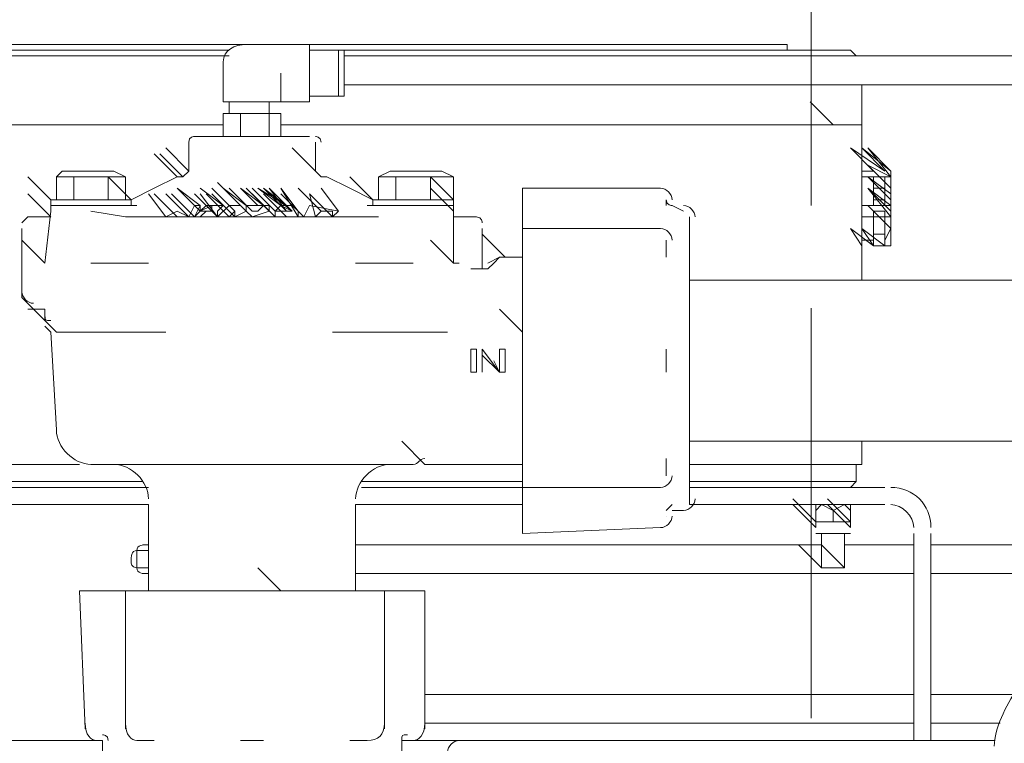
# Model space of a CAD drawing. Header units: millimetres. Extents: x -300186 to 535068, y -28581 to 763298.
# Tile 270 of 405: x 12810 to 13012, y 191856 to 192004. Entities that reach past the tile are written whole.
import ezdxf

# ---------------------------------------------------------------- set-up
doc = ezdxf.new("R2010")
doc.units = ezdxf.units.MM
doc.header["$LTSCALE"] = 10
doc.linetypes.add('ACAD_ISO02W100', pattern=[15, 12, -3])
doc.layers.add('koty', color=6, linetype='Continuous', lineweight=9)
doc.layers.add('NS_tenka', color=252, linetype='Continuous', lineweight=18)
doc.layers.add('popisky', color=6, linetype='Continuous')

# ---------------------------------------------------------------- blocks, each defined once
blk = doc.blocks.new('A$C12ac11e3')
at = {"layer": 'NS_tenka', "linetype": 'ACAD_ISO02W100', "ltscale": 0.7}
blk.add_line((-583.23, 5144.69), (-583.23, 8791.68), dxfattribs=at)
at = {"layer": 'NS_tenka'}
for p, q in [((-816.8, 5596.53), (-702.49, 5596.53)), ((-700.13, 5597.71), (-807.37, 5597.71)), ((-702.49, 5596.53), (-702.49, 5596.53)), ((-685.99, 5597.71), (-700.13, 5597.71)), ((-700.13, 5597.71), (-700.13, 5597.71)), ((-685.99, 5597.71), (-685.99, 5585.92)), ((-685.99, 5597.71), (-588.18, 5597.71)), ((-680.1, 5596.53), (-685.99, 5596.53)), ((-685.99, 5596.53), (-685.99, 5596.53)), ((-678.92, 5596.53), (-680.1, 5596.53)), ((-680.1, 5596.53), (-680.1, 5596.53)), ((-680.1, 5596.53), (-680.1, 5596.53)), ((-680.1, 5596.53), (-680.1, 5596.53)), ((-680.1, 5596.53), (-680.1, 5587.1)), ((-680.1, 5596.53), (-680.1, 5587.1)), ((-680.1, 5596.53), (-680.1, 5596.53)), ((-680.1, 5596.53), (-680.1, 5596.53)), ((-678.92, 5596.53), (-678.92, 5587.1)), ((-678.92, 5596.53), (-578.75, 5596.53)), ((-588.18, 5597.71), (-588.18, 5596.53)), ((-578.75, 5596.53), (-576.4, 5596.53)), ((-578.75, 5596.53), (-578.75, 5596.53)), ((-576.4, 5596.53), (-575.22, 5596.53)), ((-575.22, 5596.53), (-574.04, 5595.35)), ((-702.49, 5595.35), (-816.8, 5595.35)), ((-703.67, 5591.82), (-703.67, 5594.17)), ((-703.67, 5594.17), (-703.67, 5594.17)), ((-538.69, 5595.35), (-678.92, 5595.35)), ((-578.75, 5595.35), (-678.92, 5595.35)), ((-678.92, 5595.35), (-678.92, 5595.35)), ((-575.22, 5595.35), (-578.75, 5595.35)), ((-574.04, 5595.35), (-575.22, 5595.35)), ((-574.04, 5595.35), (-574.04, 5595.35)), ((-574.04, 5595.35), (-574.04, 5595.35)), ((-703.67, 5585.92), (-703.67, 5591.82)), ((-691.88, 5591.82), (-691.88, 5585.92)), ((-678.92, 5589.46), (-538.69, 5589.46)), ((-572.86, 5581.21), (-572.86, 5589.46)), ((-572.86, 5589.46), (-572.86, 5589.46)), ((-685.99, 5587.1), (-680.1, 5587.1)), ((-680.1, 5587.1), (-680.1, 5587.1)), ((-680.1, 5587.1), (-678.92, 5587.1)), ((-680.1, 5587.1), (-680.1, 5587.1)), ((-680.1, 5587.1), (-680.1, 5587.1)), ((-680.1, 5587.1), (-680.1, 5587.1)), ((-680.1, 5587.1), (-680.1, 5587.1)), ((-678.92, 5587.1), (-678.92, 5587.1)), ((-678.92, 5587.1), (-678.92, 5587.1)), ((-700.13, 5585.92), (-703.67, 5585.92)), ((-702.49, 5585.92), (-702.49, 5583.57)), ((-691.88, 5585.92), (-700.13, 5585.92)), ((-694.24, 5583.57), (-694.24, 5585.92)), ((-694.24, 5585.92), (-694.24, 5585.92)), ((-691.88, 5585.92), (-685.99, 5585.92)), ((-685.99, 5585.92), (-685.99, 5585.92)), ((-685.99, 5585.92), (-685.99, 5585.92)), ((-578.75, 5581.21), (-583.47, 5585.92)), ((-583.47, 5585.92), (-583.47, 5585.92)), ((-700.13, 5583.57), (-703.67, 5583.57)), ((-703.67, 5583.57), (-703.67, 5578.85)), ((-702.49, 5583.57), (-702.49, 5583.57)), ((-694.24, 5583.57), (-700.13, 5583.57)), ((-700.13, 5583.57), (-700.13, 5578.85)), ((-694.24, 5578.85), (-694.24, 5583.57)), ((-691.88, 5583.57), (-694.24, 5583.57)), ((-691.88, 5578.85), (-691.88, 5583.57)), ((-703.67, 5581.21), (-817.97, 5581.21)), ((-578.75, 5581.21), (-691.88, 5581.21)), ((-691.88, 5581.21), (-691.88, 5581.21)), ((-575.22, 5581.21), (-578.75, 5581.21)), ((-578.75, 5581.21), (-572.86, 5581.21)), ((-572.86, 5581.21), (-575.22, 5581.21)), ((-572.86, 5581.21), (-572.86, 5549.39)), ((-702.49, 5578.85), (-709.56, 5578.85)), ((-693.06, 5578.85), (-702.49, 5578.85)), ((-685.99, 5578.85), (-693.06, 5578.85)), ((-710.74, 5571.78), (-715.45, 5576.5)), ((-715.45, 5576.5), (-715.45, 5576.5)), ((-710.74, 5577.68), (-710.74, 5571.78)), ((-684.81, 5571.78), (-689.53, 5576.5)), ((-689.53, 5576.5), (-689.53, 5576.5)), ((-684.81, 5571.78), (-684.81, 5577.68)), ((-684.81, 5577.68), (-684.81, 5577.68)), ((-570.5, 5571.78), (-575.22, 5576.5)), ((-575.22, 5576.5), (-568.15, 5571.78)), ((-568.15, 5571.78), (-572.86, 5576.5)), ((-572.86, 5576.5), (-566.97, 5571.78)), ((-566.97, 5571.78), (-571.68, 5576.5)), ((-571.68, 5576.5), (-566.97, 5570.61)), ((-713.09, 5570.61), (-717.81, 5575.32)), ((-717.81, 5575.32), (-717.81, 5575.32)), ((-711.92, 5570.61), (-716.63, 5575.32)), ((-716.63, 5575.32), (-716.63, 5575.32)), ((-683.63, 5570.61), (-688.35, 5575.32)), ((-688.35, 5575.32), (-688.35, 5575.32)), ((-566.97, 5568.25), (-571.68, 5572.96)), ((-571.68, 5572.96), (-566.97, 5570.61)), ((-739.02, 5565.89), (-743.73, 5570.61)), ((-743.73, 5570.61), (-743.73, 5570.61)), ((-736.66, 5571.78), (-737.84, 5570.61)), ((-737.84, 5570.61), (-737.84, 5570.61)), ((-734.31, 5570.61), (-737.84, 5570.61)), ((-737.84, 5565.89), (-737.84, 5570.61)), ((-737.84, 5570.61), (-737.84, 5570.61)), ((-736.66, 5571.78), (-726.06, 5571.78)), ((-727.23, 5570.61), (-734.31, 5570.61)), ((-734.31, 5565.89), (-734.31, 5570.61)), ((-734.31, 5570.61), (-734.31, 5570.61)), ((-722.52, 5565.89), (-727.23, 5570.61)), ((-727.23, 5565.89), (-727.23, 5570.61)), ((-727.23, 5570.61), (-723.7, 5570.61)), ((-723.7, 5570.61), (-726.06, 5571.78)), ((-726.06, 5571.78), (-726.06, 5571.78)), ((-726.06, 5571.78), (-726.06, 5571.78)), ((-723.7, 5565.89), (-723.7, 5570.61)), ((-723.7, 5570.61), (-723.7, 5570.61)), ((-713.09, 5570.61), (-717.81, 5568.25)), ((-713.09, 5570.61), (-711.92, 5570.61)), ((-711.92, 5570.61), (-713.09, 5570.61)), ((-710.74, 5571.78), (-711.92, 5570.61)), ((-711.92, 5570.61), (-711.92, 5570.61)), ((-710.74, 5571.78), (-710.74, 5571.78)), ((-683.63, 5570.61), (-684.81, 5571.78)), ((-684.81, 5571.78), (-684.81, 5571.78)), ((-683.63, 5570.61), (-683.63, 5570.61)), ((-683.63, 5570.61), (-683.63, 5570.61)), ((-683.63, 5570.61), (-682.45, 5570.61)), ((-677.74, 5568.25), (-682.45, 5570.61)), ((-682.45, 5570.61), (-682.45, 5570.61)), ((-673.03, 5565.89), (-677.74, 5570.61)), ((-677.74, 5570.61), (-677.74, 5570.61)), ((-669.49, 5571.78), (-671.85, 5570.61)), ((-671.85, 5570.61), (-671.85, 5570.61)), ((-668.31, 5570.61), (-671.85, 5570.61)), ((-671.85, 5570.61), (-671.85, 5570.61)), ((-671.85, 5565.89), (-671.85, 5570.61)), ((-671.85, 5570.61), (-671.85, 5570.61)), ((-669.49, 5571.78), (-658.89, 5571.78)), ((-668.31, 5565.89), (-668.31, 5570.61)), ((-668.31, 5570.61), (-661.24, 5570.61)), ((-656.53, 5565.89), (-661.24, 5570.61)), ((-661.24, 5565.89), (-661.24, 5570.61)), ((-661.24, 5570.61), (-661.24, 5570.61)), ((-656.53, 5570.61), (-661.24, 5570.61)), ((-661.24, 5570.61), (-661.24, 5570.61)), ((-656.53, 5570.61), (-658.89, 5571.78)), ((-658.89, 5571.78), (-658.89, 5571.78)), ((-658.89, 5571.78), (-658.89, 5571.78)), ((-656.53, 5565.89), (-656.53, 5570.61)), ((-656.53, 5570.61), (-656.53, 5570.61)), ((-572.86, 5571.78), (-570.5, 5571.78)), ((-570.5, 5570.61), (-572.86, 5570.61)), ((-566.97, 5565.89), (-571.68, 5570.61)), ((-571.68, 5570.61), (-571.68, 5570.61)), ((-566.97, 5567.07), (-571.68, 5570.61)), ((-571.68, 5570.61), (-571.68, 5570.61)), ((-566.97, 5567.07), (-571.68, 5570.61)), ((-571.68, 5570.61), (-571.68, 5570.61)), ((-571.68, 5570.61), (-566.97, 5565.89)), ((-570.5, 5564.71), (-570.5, 5570.61)), ((-568.15, 5570.61), (-570.5, 5570.61)), ((-570.5, 5570.61), (-570.5, 5570.61)), ((-570.5, 5570.61), (-570.5, 5570.61)), ((-570.5, 5570.61), (-570.5, 5570.61)), ((-566.97, 5570.61), (-568.15, 5570.61)), ((-568.15, 5570.61), (-568.15, 5564.71)), ((-568.15, 5570.61), (-568.15, 5570.61)), ((-568.15, 5570.61), (-568.15, 5570.61)), ((-566.97, 5570.61), (-566.97, 5571.78)), ((-566.97, 5570.61), (-566.97, 5570.61)), ((-566.97, 5570.61), (-566.97, 5570.61)), ((-566.97, 5570.61), (-566.97, 5569.43)), ((-717.81, 5568.25), (-722.52, 5565.89)), ((-708.38, 5564.71), (-713.09, 5568.25)), ((-713.09, 5568.25), (-713.09, 5568.25)), ((-708.38, 5563.53), (-713.09, 5568.25)), ((-713.09, 5568.25), (-713.09, 5568.25)), ((-708.38, 5563.53), (-713.09, 5568.25)), ((-713.09, 5568.25), (-713.09, 5568.25)), ((-703.67, 5564.71), (-708.38, 5568.25)), ((-708.38, 5568.25), (-708.38, 5568.25)), ((-701.31, 5563.53), (-706.02, 5568.25)), ((-700.13, 5564.71), (-704.84, 5569.43)), ((-704.84, 5569.43), (-704.84, 5569.43)), ((-698.95, 5564.71), (-703.67, 5568.25)), ((-703.67, 5568.25), (-703.67, 5568.25)), ((-698.95, 5563.53), (-703.67, 5568.25)), ((-703.67, 5568.25), (-703.67, 5568.25)), ((-697.77, 5563.53), (-702.49, 5568.25)), ((-695.42, 5564.71), (-700.13, 5568.25)), ((-700.13, 5568.25), (-696.6, 5564.71)), ((-695.42, 5564.71), (-700.13, 5568.25)), ((-700.13, 5568.25), (-696.6, 5564.71)), ((-694.24, 5563.53), (-698.95, 5568.25)), ((-698.95, 5568.25), (-698.95, 5568.25)), ((-693.06, 5563.53), (-697.77, 5568.25)), ((-691.88, 5564.71), (-696.6, 5568.25)), ((-696.6, 5568.25), (-690.7, 5564.71)), ((-691.88, 5564.71), (-696.6, 5568.25)), ((-696.6, 5568.25), (-696.6, 5568.25)), ((-690.7, 5564.71), (-695.42, 5568.25)), ((-695.42, 5568.25), (-691.88, 5564.71)), ((-690.7, 5564.71), (-695.42, 5568.25)), ((-695.42, 5568.25), (-689.53, 5563.53)), ((-690.7, 5563.53), (-695.42, 5568.25)), ((-695.42, 5568.25), (-695.42, 5568.25)), ((-690.7, 5564.71), (-695.42, 5568.25)), ((-695.42, 5568.25), (-695.42, 5568.25)), ((-690.7, 5564.71), (-695.42, 5568.25)), ((-695.42, 5568.25), (-695.42, 5568.25)), ((-690.7, 5564.71), (-695.42, 5568.25)), ((-695.42, 5568.25), (-695.42, 5568.25)), ((-689.53, 5563.53), (-694.24, 5568.25)), ((-694.24, 5568.25), (-690.7, 5564.71)), ((-689.53, 5563.53), (-694.24, 5568.25)), ((-694.24, 5568.25), (-690.7, 5563.53)), ((-689.53, 5563.53), (-694.24, 5568.25)), ((-694.24, 5568.25), (-694.24, 5568.25)), ((-689.53, 5563.53), (-694.24, 5568.25)), ((-694.24, 5568.25), (-690.7, 5563.53)), ((-688.35, 5563.53), (-691.88, 5568.25)), ((-691.88, 5568.25), (-691.88, 5568.25)), ((-688.35, 5563.53), (-691.88, 5568.25)), ((-691.88, 5568.25), (-688.35, 5562.36)), ((-688.35, 5563.53), (-691.88, 5568.25)), ((-691.88, 5568.25), (-691.88, 5568.25)), ((-688.35, 5563.53), (-691.88, 5568.25)), ((-683.63, 5563.53), (-688.35, 5568.25)), ((-688.35, 5568.25), (-688.35, 5568.25)), ((-680.1, 5563.53), (-683.63, 5568.25)), ((-683.63, 5568.25), (-683.63, 5568.25)), ((-673.03, 5565.89), (-677.74, 5568.25)), ((-656.53, 5563.53), (-661.24, 5568.25)), ((-661.24, 5568.25), (-661.24, 5568.25)), ((-614.11, 5568.25), (-642.39, 5568.25)), ((-642.39, 5568.25), (-642.39, 5568.25)), ((-642.39, 5568.25), (-642.39, 5564.71)), ((-566.97, 5564.71), (-571.68, 5568.25)), ((-571.68, 5568.25), (-566.97, 5564.71)), ((-566.97, 5563.53), (-571.68, 5568.25)), ((-571.68, 5568.25), (-566.97, 5562.36)), ((-566.97, 5563.53), (-571.68, 5568.25)), ((-571.68, 5568.25), (-566.97, 5564.71)), ((-570.5, 5568.25), (-568.15, 5568.25)), ((-568.15, 5568.25), (-568.15, 5568.25)), ((-566.97, 5569.43), (-566.97, 5568.25)), ((-566.97, 5568.25), (-566.97, 5567.07)), ((-566.97, 5564.71), (-566.97, 5568.25)), ((-566.97, 5568.25), (-566.97, 5567.07)), ((-566.97, 5568.25), (-566.97, 5568.25)), ((-739.02, 5562.36), (-743.73, 5567.07)), ((-743.73, 5567.07), (-743.73, 5567.07)), ((-715.45, 5562.36), (-718.99, 5567.07)), ((-718.99, 5567.07), (-718.99, 5567.07)), ((-713.09, 5562.36), (-717.81, 5567.07)), ((-717.81, 5567.07), (-717.81, 5567.07)), ((-713.09, 5562.36), (-717.81, 5567.07)), ((-717.81, 5567.07), (-717.81, 5567.07)), ((-710.74, 5562.36), (-715.45, 5567.07)), ((-715.45, 5567.07), (-715.45, 5567.07)), ((-709.56, 5562.36), (-714.27, 5567.07)), ((-714.27, 5567.07), (-714.27, 5567.07)), ((-709.56, 5562.36), (-714.27, 5567.07)), ((-714.27, 5567.07), (-714.27, 5567.07)), ((-704.84, 5562.36), (-709.56, 5567.07)), ((-709.56, 5567.07), (-709.56, 5567.07)), ((-704.84, 5562.36), (-708.38, 5567.07)), ((-708.38, 5567.07), (-708.38, 5567.07)), ((-702.49, 5562.36), (-707.2, 5567.07)), ((-707.2, 5567.07), (-707.2, 5567.07)), ((-701.31, 5562.36), (-706.02, 5567.07)), ((-706.02, 5567.07), (-706.02, 5567.07)), ((-693.06, 5562.36), (-697.77, 5567.07)), ((-697.77, 5567.07), (-697.77, 5567.07)), ((-690.7, 5562.36), (-695.42, 5567.07)), ((-687.17, 5562.36), (-691.88, 5567.07)), ((-691.88, 5567.07), (-691.88, 5567.07)), ((-681.28, 5562.36), (-685.99, 5567.07)), ((-685.99, 5567.07), (-684.81, 5562.36)), ((-681.28, 5562.36), (-685.99, 5567.07)), ((-685.99, 5567.07), (-685.99, 5567.07)), ((-681.28, 5562.36), (-685.99, 5567.07)), ((-685.99, 5567.07), (-685.99, 5567.07)), ((-570.5, 5565.89), (-570.5, 5567.07)), ((-570.5, 5567.07), (-570.5, 5567.07)), ((-566.97, 5567.07), (-566.97, 5567.07)), ((-566.97, 5567.07), (-566.97, 5565.89)), ((-739.02, 5565.89), (-739.02, 5564.71)), ((-722.52, 5565.89), (-739.02, 5565.89)), ((-739.02, 5565.89), (-739.02, 5565.89)), ((-739.02, 5564.71), (-739.02, 5563.53)), ((-739.02, 5564.71), (-739.02, 5564.71)), ((-739.02, 5564.71), (-739.02, 5564.71)), ((-739.02, 5564.71), (-739.02, 5564.71)), ((-739.02, 5564.71), (-723.7, 5564.71)), ((-722.52, 5564.71), (-739.02, 5564.71)), ((-739.02, 5564.71), (-739.02, 5564.71)), ((-723.7, 5564.71), (-723.7, 5564.71)), ((-722.52, 5564.71), (-723.7, 5564.71)), ((-723.7, 5564.71), (-723.7, 5564.71)), ((-722.52, 5564.71), (-722.52, 5565.89)), ((-721.34, 5564.71), (-722.52, 5564.71)), ((-722.52, 5564.71), (-722.52, 5564.71)), ((-709.56, 5564.71), (-710.74, 5562.36)), ((-709.56, 5562.36), (-708.38, 5564.71)), ((-708.38, 5564.71), (-709.56, 5564.71)), ((-708.38, 5564.71), (-708.38, 5563.53)), ((-706.02, 5564.71), (-708.38, 5563.53)), ((-707.2, 5564.71), (-708.38, 5563.53)), ((-708.38, 5563.53), (-706.02, 5564.71)), ((-703.67, 5564.71), (-707.2, 5564.71)), ((-706.02, 5564.71), (-706.02, 5563.53)), ((-703.67, 5564.71), (-704.84, 5563.53)), ((-704.84, 5563.53), (-703.67, 5564.71)), ((-702.49, 5564.71), (-704.84, 5562.36)), ((-701.31, 5564.71), (-702.49, 5564.71)), ((-700.13, 5564.71), (-701.31, 5564.71)), ((-700.13, 5564.71), (-700.13, 5564.71)), ((-700.13, 5564.71), (-700.13, 5564.71)), ((-700.13, 5564.71), (-700.13, 5564.71)), ((-698.95, 5563.53), (-700.13, 5564.71)), ((-700.13, 5564.71), (-700.13, 5564.71)), ((-698.95, 5563.53), (-698.95, 5564.71)), ((-698.95, 5564.71), (-698.95, 5564.71)), ((-698.95, 5564.71), (-695.42, 5564.71)), ((-698.95, 5563.53), (-698.95, 5564.71)), ((-696.6, 5564.71), (-697.77, 5564.71)), ((-696.6, 5564.71), (-697.77, 5564.71)), ((-696.6, 5563.53), (-695.42, 5564.71)), ((-695.42, 5564.71), (-694.24, 5564.71)), ((-694.24, 5564.71), (-694.24, 5563.53)), ((-691.88, 5564.71), (-693.06, 5563.53)), ((-690.7, 5564.71), (-691.88, 5564.71)), ((-691.88, 5564.71), (-691.88, 5564.71)), ((-689.53, 5564.71), (-691.88, 5564.71)), ((-691.88, 5564.71), (-691.88, 5564.71)), ((-691.88, 5564.71), (-689.53, 5563.53)), ((-691.88, 5564.71), (-690.7, 5564.71)), ((-690.7, 5564.71), (-691.88, 5564.71)), ((-689.53, 5564.71), (-688.35, 5563.53)), ((-685.99, 5564.71), (-687.17, 5562.36)), ((-680.1, 5563.53), (-685.99, 5564.71)), ((-673.03, 5564.71), (-674.21, 5564.71)), ((-674.21, 5564.71), (-674.21, 5564.71)), ((-673.03, 5565.89), (-673.03, 5564.71)), ((-656.53, 5565.89), (-673.03, 5565.89)), ((-673.03, 5565.89), (-673.03, 5565.89)), ((-673.03, 5564.71), (-673.03, 5564.71)), ((-656.53, 5564.71), (-673.03, 5564.71)), ((-673.03, 5564.71), (-673.03, 5564.71)), ((-671.85, 5564.71), (-673.03, 5564.71)), ((-673.03, 5564.71), (-673.03, 5564.71)), ((-671.85, 5564.71), (-656.53, 5564.71)), ((-656.53, 5564.71), (-656.53, 5565.89)), ((-656.53, 5563.53), (-656.53, 5564.71)), ((-656.53, 5564.71), (-656.53, 5564.71)), ((-656.53, 5564.71), (-656.53, 5564.71)), ((-656.53, 5564.71), (-656.53, 5564.71)), ((-656.53, 5564.71), (-656.53, 5564.71)), ((-642.39, 5564.71), (-642.39, 5563.53)), ((-612.93, 5564.71), (-612.93, 5565.89)), ((-612.93, 5565.89), (-612.93, 5565.89)), ((-609.39, 5563.53), (-611.75, 5564.71)), ((-611.75, 5564.71), (-611.75, 5564.71)), ((-572.86, 5564.71), (-570.5, 5564.71)), ((-566.97, 5560), (-571.68, 5564.71)), ((-571.68, 5564.71), (-571.68, 5564.71)), ((-566.97, 5560), (-571.68, 5564.71)), ((-571.68, 5564.71), (-571.68, 5564.71)), ((-571.68, 5564.71), (-571.68, 5564.71)), ((-568.15, 5565.89), (-570.5, 5565.89)), ((-570.5, 5565.89), (-570.5, 5565.89)), ((-570.5, 5564.71), (-570.5, 5564.71)), ((-570.5, 5564.71), (-568.15, 5564.71)), ((-568.15, 5564.71), (-568.15, 5564.71)), ((-568.15, 5564.71), (-566.97, 5564.71)), ((-566.97, 5564.71), (-566.97, 5565.89)), ((-566.97, 5565.89), (-566.97, 5564.71)), ((-566.97, 5564.71), (-566.97, 5563.53)), ((-566.97, 5563.53), (-566.97, 5564.71)), ((-739.02, 5562.36), (-743.73, 5562.36)), ((-743.73, 5562.36), (-743.73, 5562.36)), ((-740.2, 5552.93), (-739.02, 5563.53)), ((-739.02, 5563.53), (-739.02, 5563.53)), ((-739.02, 5563.53), (-739.02, 5563.53)), ((-723.7, 5562.36), (-730.77, 5563.53)), ((-730.77, 5563.53), (-730.77, 5563.53)), ((-718.99, 5562.36), (-723.7, 5562.36)), ((-723.7, 5562.36), (-723.7, 5562.36)), ((-677.74, 5562.36), (-718.99, 5562.36)), ((-718.99, 5562.36), (-718.99, 5562.36)), ((-718.99, 5562.36), (-718.99, 5562.36)), ((-718.99, 5562.36), (-718.99, 5562.36)), ((-713.09, 5563.53), (-715.45, 5562.36)), ((-713.09, 5562.36), (-715.45, 5562.36)), ((-715.45, 5562.36), (-713.09, 5562.36)), ((-710.74, 5562.36), (-713.09, 5563.53)), ((-710.74, 5562.36), (-713.09, 5562.36)), ((-713.09, 5562.36), (-713.09, 5562.36)), ((-713.09, 5562.36), (-713.09, 5562.36)), ((-713.09, 5562.36), (-710.74, 5562.36)), ((-709.56, 5562.36), (-710.74, 5562.36)), ((-710.74, 5562.36), (-709.56, 5562.36)), ((-708.38, 5563.53), (-709.56, 5562.36)), ((-704.84, 5562.36), (-709.56, 5562.36)), ((-708.38, 5562.36), (-709.56, 5562.36)), ((-709.56, 5562.36), (-704.84, 5562.36)), ((-708.38, 5563.53), (-706.02, 5563.53)), ((-707.2, 5563.53), (-708.38, 5563.53)), ((-708.38, 5563.53), (-706.02, 5563.53)), ((-707.2, 5563.53), (-708.38, 5562.36)), ((-706.02, 5563.53), (-707.2, 5563.53)), ((-706.02, 5563.53), (-707.2, 5563.53)), ((-704.84, 5563.53), (-704.84, 5562.36)), ((-704.84, 5562.36), (-704.84, 5563.53)), ((-702.49, 5562.36), (-704.84, 5562.36)), ((-704.84, 5562.36), (-702.49, 5562.36)), ((-701.31, 5563.53), (-702.49, 5562.36)), ((-702.49, 5562.36), (-701.31, 5563.53)), ((-698.95, 5563.53), (-701.31, 5562.36)), ((-701.31, 5562.36), (-701.31, 5563.53)), ((-701.31, 5562.36), (-701.31, 5563.53)), ((-701.31, 5562.36), (-698.95, 5563.53)), ((-701.31, 5563.53), (-701.31, 5563.53)), ((-697.77, 5562.36), (-698.95, 5563.53)), ((-697.77, 5562.36), (-698.95, 5563.53)), ((-698.95, 5563.53), (-698.95, 5563.53)), ((-694.24, 5563.53), (-697.77, 5562.36)), ((-696.6, 5563.53), (-697.77, 5563.53)), ((-694.24, 5563.53), (-697.77, 5562.36)), ((-694.24, 5563.53), (-694.24, 5563.53)), ((-694.24, 5563.53), (-694.24, 5563.53)), ((-690.7, 5563.53), (-693.06, 5563.53)), ((-690.7, 5563.53), (-693.06, 5563.53)), ((-693.06, 5563.53), (-693.06, 5562.36)), ((-690.7, 5563.53), (-693.06, 5563.53)), ((-690.7, 5562.36), (-693.06, 5562.36)), ((-693.06, 5562.36), (-690.7, 5562.36)), ((-689.53, 5563.53), (-690.7, 5563.53)), ((-688.35, 5562.36), (-690.7, 5562.36)), ((-688.35, 5562.36), (-690.7, 5562.36)), ((-688.35, 5563.53), (-688.35, 5562.36)), ((-681.28, 5562.36), (-687.17, 5562.36)), ((-687.17, 5562.36), (-681.28, 5562.36)), ((-684.81, 5562.36), (-683.63, 5563.53)), ((-683.63, 5563.53), (-684.81, 5562.36)), ((-683.63, 5563.53), (-681.28, 5563.53)), ((-681.28, 5563.53), (-683.63, 5563.53)), ((-680.1, 5563.53), (-681.28, 5562.36)), ((-681.28, 5563.53), (-681.28, 5562.36)), ((-681.28, 5562.36), (-680.1, 5563.53)), ((-681.28, 5562.36), (-681.28, 5562.36)), ((-681.28, 5562.36), (-681.28, 5562.36)), ((-681.28, 5562.36), (-681.28, 5562.36)), ((-675.38, 5562.36), (-677.74, 5562.36)), ((-677.74, 5562.36), (-677.74, 5562.36)), ((-671.85, 5562.36), (-675.38, 5562.36)), ((-675.38, 5562.36), (-675.38, 5562.36)), ((-656.53, 5552.93), (-656.53, 5563.53)), ((-656.53, 5563.53), (-656.53, 5563.53)), ((-651.82, 5562.36), (-656.53, 5562.36)), ((-656.53, 5562.36), (-656.53, 5562.36)), ((-642.39, 5560), (-642.39, 5563.53)), ((-642.39, 5563.53), (-642.39, 5563.53)), ((-608.21, 5503.43), (-608.21, 5562.36)), ((-608.21, 5562.36), (-608.21, 5562.36)), ((-570.5, 5562.36), (-572.86, 5562.36)), ((-568.15, 5563.53), (-570.5, 5563.53)), ((-570.5, 5563.53), (-570.5, 5562.36)), ((-570.5, 5561.18), (-570.5, 5562.36)), ((-570.5, 5562.36), (-570.5, 5562.36)), ((-570.5, 5562.36), (-570.5, 5562.36)), ((-570.5, 5562.36), (-568.15, 5562.36)), ((-570.5, 5557.64), (-570.5, 5562.36)), ((-568.15, 5562.36), (-568.15, 5563.53)), ((-566.97, 5562.36), (-568.15, 5562.36)), ((-568.15, 5562.36), (-568.15, 5562.36)), ((-568.15, 5562.36), (-568.15, 5562.36)), ((-568.15, 5562.36), (-568.15, 5557.64)), ((-566.97, 5563.53), (-566.97, 5562.36)), ((-566.97, 5562.36), (-566.97, 5563.53)), ((-566.97, 5562.36), (-566.97, 5562.36)), ((-566.97, 5562.36), (-566.97, 5561.18)), ((-566.97, 5562.36), (-566.97, 5562.36)), ((-566.97, 5562.36), (-566.97, 5560)), ((-566.97, 5560), (-566.97, 5562.36)), ((-566.97, 5562.36), (-566.97, 5562.36)), ((-744.91, 5560), (-744.91, 5552.93)), ((-650.64, 5552.93), (-650.64, 5560)), ((-650.64, 5560), (-650.64, 5560)), ((-614.11, 5560), (-642.39, 5560)), ((-642.39, 5560), (-642.39, 5560)), ((-642.39, 5550.57), (-642.39, 5560)), ((-642.39, 5560), (-642.39, 5560)), ((-570.5, 5556.46), (-575.22, 5560)), ((-575.22, 5560), (-572.86, 5556.46)), ((-568.15, 5556.46), (-572.86, 5560)), ((-572.86, 5560), (-570.5, 5556.46)), ((-568.15, 5557.64), (-566.97, 5560)), ((-566.97, 5561.18), (-566.97, 5560)), ((-566.97, 5560), (-566.97, 5560)), ((-566.97, 5560), (-566.97, 5560)), ((-566.97, 5560), (-566.97, 5558.82)), ((-645.92, 5554.11), (-650.64, 5558.82)), ((-650.64, 5558.82), (-650.64, 5558.82)), ((-568.15, 5558.82), (-570.5, 5558.82)), ((-570.5, 5558.82), (-570.5, 5558.82)), ((-566.97, 5558.82), (-566.97, 5557.64)), ((-740.2, 5552.93), (-744.91, 5557.64)), ((-744.91, 5557.64), (-744.91, 5557.64)), ((-740.2, 5552.93), (-744.91, 5557.64)), ((-744.91, 5557.64), (-744.91, 5557.64)), ((-656.53, 5552.93), (-661.24, 5557.64)), ((-661.24, 5557.64), (-661.24, 5557.64)), ((-612.93, 5554.11), (-612.93, 5557.64)), ((-612.93, 5557.64), (-612.93, 5557.64)), ((-572.86, 5557.64), (-570.5, 5557.64)), ((-570.5, 5556.46), (-570.5, 5557.64)), ((-570.5, 5557.64), (-570.5, 5557.64)), ((-570.5, 5556.46), (-568.15, 5556.46)), ((-568.15, 5557.64), (-568.15, 5557.64)), ((-568.15, 5556.46), (-568.15, 5557.64)), ((-568.15, 5557.64), (-568.15, 5556.46)), ((-566.97, 5556.46), (-568.15, 5556.46)), ((-568.15, 5556.46), (-568.15, 5556.46)), ((-568.15, 5556.46), (-568.15, 5556.46)), ((-568.15, 5556.46), (-568.15, 5556.46)), ((-568.15, 5556.46), (-568.15, 5556.46)), ((-566.97, 5557.64), (-566.97, 5557.64)), ((-566.97, 5557.64), (-566.97, 5556.46)), ((-566.97, 5556.46), (-566.97, 5556.46)), ((-647.1, 5554.11), (-649.46, 5552.93)), ((-648.28, 5552.93), (-647.1, 5554.11)), ((-647.1, 5554.11), (-645.92, 5554.11)), ((-645.92, 5554.11), (-647.1, 5554.11)), ((-643.57, 5554.11), (-645.92, 5554.11)), ((-645.92, 5554.11), (-645.92, 5554.11)), ((-642.39, 5554.11), (-643.57, 5554.11)), ((-643.57, 5554.11), (-643.57, 5554.11)), ((-744.91, 5552.93), (-744.91, 5552.93)), ((-744.91, 5552.93), (-744.91, 5545.86)), ((-720.16, 5552.93), (-730.77, 5552.93)), ((-730.77, 5552.93), (-730.77, 5552.93)), ((-718.99, 5552.93), (-720.16, 5552.93)), ((-720.16, 5552.93), (-720.16, 5552.93)), ((-675.38, 5552.93), (-676.56, 5552.93)), ((-676.56, 5552.93), (-676.56, 5552.93)), ((-664.78, 5552.93), (-675.38, 5552.93)), ((-675.38, 5552.93), (-675.38, 5552.93)), ((-655.35, 5552.93), (-656.53, 5552.93)), ((-656.53, 5552.93), (-656.53, 5552.93)), ((-650.64, 5551.75), (-650.64, 5552.93)), ((-650.64, 5552.93), (-650.64, 5552.93)), ((-648.28, 5552.93), (-649.46, 5551.75)), ((-651.82, 5551.75), (-652.99, 5551.75)), ((-652.99, 5551.75), (-652.99, 5551.75)), ((-650.64, 5551.75), (-651.82, 5551.75)), ((-651.82, 5551.75), (-651.82, 5551.75)), ((-649.46, 5551.75), (-650.64, 5551.75)), ((-650.64, 5551.75), (-650.64, 5551.75)), ((-642.39, 5550.57), (-642.39, 5549.39)), ((-642.39, 5538.79), (-642.39, 5549.39)), ((-642.39, 5549.39), (-642.39, 5549.39)), ((-642.39, 5549.39), (-642.39, 5549.39)), ((-498.62, 5549.39), (-608.21, 5549.39)), ((-608.21, 5549.39), (-608.21, 5549.39)), ((-744.91, 5545.86), (-744.91, 5545.86)), ((-740.2, 5541.14), (-744.91, 5545.86)), ((-744.91, 5545.86), (-744.91, 5545.86)), ((-743.73, 5543.5), (-741.38, 5543.5)), ((-737.84, 5538.79), (-742.55, 5543.5)), ((-742.55, 5543.5), (-742.55, 5543.5)), ((-741.38, 5543.5), (-741.38, 5543.5)), ((-741.38, 5543.5), (-740.2, 5543.5)), ((-740.2, 5543.5), (-741.38, 5543.5)), ((-741.38, 5543.5), (-741.38, 5543.5)), ((-740.2, 5543.5), (-740.2, 5541.14)), ((-642.39, 5538.79), (-647.1, 5543.5)), ((-647.1, 5543.5), (-647.1, 5543.5)), ((-740.2, 5539.97), (-739.02, 5538.79)), ((-740.2, 5539.97), (-739.02, 5538.79)), ((-739.02, 5538.79), (-737.84, 5518.75)), ((-739.02, 5538.79), (-739.02, 5538.79)), ((-739.02, 5538.79), (-739.02, 5538.79)), ((-737.84, 5538.79), (-730.77, 5538.79)), ((-730.77, 5538.79), (-715.45, 5538.79)), ((-681.28, 5538.79), (-664.78, 5538.79)), ((-664.78, 5538.79), (-658.89, 5538.79)), ((-658.89, 5538.79), (-657.71, 5538.79)), ((-657.71, 5538.79), (-657.71, 5538.79)), ((-642.39, 5527), (-642.39, 5538.79)), ((-642.39, 5538.79), (-642.39, 5538.79)), ((-652.99, 5530.54), (-652.99, 5535.25)), ((-652.99, 5535.25), (-651.82, 5535.25)), ((-651.82, 5535.25), (-651.82, 5530.54)), ((-650.64, 5530.54), (-650.64, 5535.25)), ((-650.64, 5535.25), (-650.64, 5535.25)), ((-650.64, 5535.25), (-647.1, 5530.54)), ((-649.46, 5532.9), (-650.64, 5534.07)), ((-650.64, 5534.07), (-650.64, 5534.07)), ((-647.1, 5530.54), (-650.64, 5534.07)), ((-650.64, 5534.07), (-650.64, 5530.54)), ((-647.1, 5530.54), (-647.1, 5535.25)), ((-647.1, 5535.25), (-645.92, 5535.25)), ((-645.92, 5535.25), (-645.92, 5530.54)), ((-612.93, 5530.54), (-612.93, 5535.25)), ((-612.93, 5535.25), (-612.93, 5535.25)), ((-648.28, 5532.9), (-647.1, 5530.54)), ((-651.82, 5530.54), (-652.99, 5530.54)), ((-647.1, 5530.54), (-647.1, 5530.54)), ((-645.92, 5530.54), (-647.1, 5530.54)), ((-642.39, 5516.4), (-642.39, 5527)), ((-642.39, 5527), (-642.39, 5527)), ((-642.39, 5527), (-642.39, 5527)), ((-642.39, 5527), (-642.39, 5527)), ((-737.84, 5518.75), (-737.84, 5518.75)), ((-662.42, 5511.68), (-667.13, 5516.4)), ((-667.13, 5516.4), (-667.13, 5516.4)), ((-642.39, 5506.97), (-642.39, 5516.4)), ((-642.39, 5516.4), (-642.39, 5516.4)), ((-642.39, 5516.4), (-642.39, 5516.4)), ((-642.39, 5516.4), (-642.39, 5516.4)), ((-608.21, 5516.4), (-498.62, 5516.4)), ((-572.86, 5516.4), (-572.86, 5511.68)), ((-817.97, 5511.68), (-733.13, 5511.68)), ((-733.13, 5511.68), (-733.13, 5511.68)), ((-664.78, 5511.68), (-730.77, 5511.68)), ((-730.77, 5511.68), (-730.77, 5511.68)), ((-662.42, 5511.68), (-643.57, 5511.68)), ((-662.42, 5511.68), (-642.39, 5511.68)), ((-643.57, 5511.68), (-642.39, 5511.68)), ((-643.57, 5511.68), (-643.57, 5511.68)), ((-642.39, 5511.68), (-642.39, 5511.68)), ((-642.39, 5511.68), (-642.39, 5511.68)), ((-612.93, 5509.33), (-612.93, 5512.86)), ((-612.93, 5512.86), (-612.93, 5512.86)), ((-608.21, 5511.68), (-578.75, 5511.68)), ((-572.86, 5511.68), (-578.75, 5511.68)), ((-578.75, 5511.68), (-578.75, 5511.68)), ((-574.04, 5511.68), (-574.04, 5508.15)), ((-720.16, 5508.15), (-817.97, 5508.15)), ((-642.39, 5508.15), (-675.38, 5508.15)), ((-675.38, 5508.15), (-675.38, 5508.15)), ((-578.75, 5508.15), (-608.21, 5508.15)), ((-608.21, 5508.15), (-608.21, 5508.15)), ((-574.04, 5508.15), (-578.75, 5508.15)), ((-574.04, 5508.15), (-575.22, 5506.97)), ((-828.58, 5506.97), (-718.99, 5506.97)), ((-718.99, 5506.97), (-718.99, 5506.97)), ((-675.38, 5506.97), (-642.39, 5506.97)), ((-642.39, 5506.97), (-614.11, 5506.97)), ((-642.39, 5503.43), (-642.39, 5506.97)), ((-642.39, 5506.97), (-642.39, 5506.97)), ((-642.39, 5506.97), (-642.39, 5506.97)), ((-614.11, 5506.97), (-614.11, 5506.97)), ((-608.21, 5506.97), (-568.15, 5506.97)), ((-575.22, 5506.97), (-575.22, 5506.97)), ((-568.15, 5506.97), (-568.15, 5506.97)), ((-828.58, 5503.43), (-718.99, 5503.43)), ((-718.99, 5503.43), (-718.99, 5486.94)), ((-718.99, 5503.43), (-718.99, 5503.43)), ((-676.56, 5486.94), (-676.56, 5503.43)), ((-676.56, 5503.43), (-676.56, 5503.43)), ((-676.56, 5503.43), (-642.39, 5503.43)), ((-642.39, 5503.43), (-642.39, 5502.26)), ((-642.39, 5503.43), (-642.39, 5503.43)), ((-608.21, 5503.43), (-568.15, 5503.43)), ((-582.29, 5499.9), (-587, 5504.61)), ((-587, 5504.61), (-587, 5504.61)), ((-582.29, 5498.72), (-587, 5503.43)), ((-587, 5503.43), (-587, 5503.43)), ((-583.47, 5503.43), (-583.47, 5503.43)), ((-583.47, 5503.43), (-583.47, 5503.43)), ((-583.47, 5503.43), (-575.22, 5503.43)), ((-582.29, 5502.26), (-581.11, 5503.43)), ((-582.29, 5502.26), (-582.29, 5503.43)), ((-582.29, 5503.43), (-582.29, 5503.43)), ((-578.75, 5502.26), (-581.11, 5503.43)), ((-581.11, 5503.43), (-581.11, 5503.43)), ((-575.22, 5499.9), (-579.93, 5504.61)), ((-579.93, 5504.61), (-579.93, 5504.61)), ((-575.22, 5498.72), (-579.93, 5503.43)), ((-579.93, 5503.43), (-579.93, 5503.43)), ((-578.75, 5502.26), (-576.4, 5503.43)), ((-576.4, 5503.43), (-575.22, 5502.26)), ((-575.22, 5503.43), (-575.22, 5503.43)), ((-575.22, 5503.43), (-575.22, 5503.43)), ((-575.22, 5503.43), (-575.22, 5502.26)), ((-575.22, 5503.43), (-575.22, 5503.43)), ((-568.15, 5503.43), (-568.15, 5503.43)), ((-642.39, 5502.26), (-642.39, 5502.26)), ((-642.39, 5497.54), (-642.39, 5502.26)), ((-642.39, 5502.26), (-642.39, 5502.26)), ((-611.75, 5502.26), (-609.39, 5502.26)), ((-609.39, 5502.26), (-609.39, 5502.26)), ((-582.29, 5499.9), (-582.29, 5502.26)), ((-578.75, 5499.9), (-578.75, 5502.26)), ((-575.22, 5502.26), (-575.22, 5499.9)), ((-575.22, 5502.26), (-575.22, 5502.26)), ((-612.93, 5501.08), (-612.93, 5501.08)), ((-612.93, 5501.08), (-612.93, 5501.08)), ((-582.29, 5499.9), (-582.29, 5498.72)), ((-582.29, 5499.9), (-581.11, 5499.9)), ((-581.11, 5499.9), (-582.29, 5499.9)), ((-581.11, 5499.9), (-576.4, 5499.9)), ((-581.11, 5499.9), (-578.75, 5499.9)), ((-576.4, 5499.9), (-578.75, 5499.9)), ((-578.75, 5499.9), (-578.75, 5499.9)), ((-575.22, 5499.9), (-576.4, 5499.9)), ((-575.22, 5499.9), (-576.4, 5499.9)), ((-575.22, 5498.72), (-575.22, 5499.9)), ((-575.22, 5499.9), (-575.22, 5499.9)), ((-642.39, 5497.54), (-614.11, 5498.72)), ((-614.11, 5498.72), (-614.11, 5498.72)), ((-582.29, 5498.72), (-582.29, 5498.72)), ((-575.22, 5497.54), (-582.29, 5497.54)), ((-582.29, 5497.54), (-582.29, 5497.54)), ((-581.11, 5497.54), (-581.11, 5490.47)), ((-576.4, 5490.47), (-576.4, 5497.54)), ((-576.4, 5497.54), (-576.4, 5497.54)), ((-562.25, 5497.54), (-562.25, 5455.12)), ((-558.72, 5497.54), (-558.72, 5455.12)), ((-718.99, 5495.19), (-720.16, 5495.19)), ((-720.16, 5495.19), (-720.16, 5495.19)), ((-581.11, 5495.19), (-676.56, 5495.19)), ((-676.56, 5495.19), (-676.56, 5495.19)), ((-581.11, 5490.47), (-585.82, 5495.19)), ((-585.82, 5495.19), (-585.82, 5495.19)), ((-576.4, 5490.47), (-581.11, 5495.19)), ((-581.11, 5495.19), (-581.11, 5495.19)), ((-562.25, 5495.19), (-576.4, 5495.19)), ((-576.4, 5495.19), (-576.4, 5495.19)), ((-541.04, 5495.19), (-558.72, 5495.19)), ((-558.72, 5495.19), (-558.72, 5495.19)), ((-691.88, 5485.76), (-696.6, 5490.47)), ((-696.6, 5490.47), (-696.6, 5490.47)), ((-581.11, 5490.47), (-581.11, 5490.47)), ((-581.11, 5490.47), (-576.4, 5490.47)), ((-576.4, 5490.47), (-581.11, 5490.47)), ((-720.16, 5489.29), (-718.99, 5489.29)), ((-718.99, 5489.29), (-718.99, 5489.29)), ((-676.56, 5489.29), (-562.25, 5489.29)), ((-562.25, 5489.29), (-562.25, 5489.29)), ((-558.72, 5489.29), (-541.04, 5489.29)), ((-733.13, 5485.76), (-731.95, 5457.48)), ((-728.41, 5485.76), (-733.13, 5485.76)), ((-727.23, 5485.76), (-728.41, 5485.76)), ((-727.23, 5485.76), (-723.7, 5485.76)), ((-723.7, 5485.76), (-723.7, 5457.48)), ((-723.7, 5485.76), (-723.7, 5485.76)), ((-723.7, 5485.76), (-715.45, 5485.76)), ((-718.99, 5486.94), (-718.99, 5485.76)), ((-718.99, 5486.94), (-718.99, 5486.94)), ((-718.99, 5485.76), (-718.99, 5485.76)), ((-715.45, 5485.76), (-704.84, 5485.76)), ((-715.45, 5485.76), (-715.45, 5485.76)), ((-715.45, 5485.76), (-715.45, 5485.76)), ((-715.45, 5485.76), (-715.45, 5485.76)), ((-704.84, 5485.76), (-704.84, 5485.76)), ((-703.67, 5485.76), (-704.84, 5485.76)), ((-704.84, 5485.76), (-704.84, 5485.76)), ((-703.67, 5485.76), (-691.88, 5485.76)), ((-691.88, 5485.76), (-691.88, 5485.76)), ((-691.88, 5485.76), (-681.28, 5485.76)), ((-681.28, 5485.76), (-681.28, 5485.76)), ((-680.1, 5485.76), (-681.28, 5485.76)), ((-681.28, 5485.76), (-681.28, 5485.76)), ((-680.1, 5485.76), (-670.67, 5485.76)), ((-676.56, 5485.76), (-676.56, 5486.94)), ((-676.56, 5486.94), (-676.56, 5486.94)), ((-670.67, 5457.48), (-670.67, 5485.76)), ((-670.67, 5485.76), (-670.67, 5485.76)), ((-670.67, 5485.76), (-667.13, 5485.76)), ((-670.67, 5485.76), (-670.67, 5485.76)), ((-667.13, 5485.76), (-667.13, 5485.76)), ((-667.13, 5485.76), (-667.13, 5485.76)), ((-667.13, 5485.76), (-667.13, 5485.76)), ((-667.13, 5485.76), (-662.42, 5485.76)), ((-662.42, 5457.48), (-662.42, 5485.76)), ((-662.42, 5485.76), (-662.42, 5485.76)), ((-662.42, 5485.76), (-662.42, 5485.76)), ((-562.25, 5464.55), (-662.42, 5464.55)), ((-662.42, 5464.55), (-662.42, 5464.55)), ((-541.04, 5464.55), (-558.72, 5464.55)), ((-558.72, 5464.55), (-558.72, 5464.55)), ((-731.95, 5457.48), (-731.95, 5457.48)), ((-723.7, 5457.48), (-723.7, 5457.48)), ((-662.42, 5458.65), (-562.25, 5458.65)), ((-562.25, 5458.65), (-562.25, 5458.65)), ((-558.72, 5458.65), (-544.58, 5458.65)), ((-544.58, 5458.65), (-544.58, 5458.65)), ((-834.47, 5455.12), (-728.41, 5455.12)), ((-729.59, 5455.12), (-729.59, 5455.12)), ((-729.59, 5455.12), (-729.59, 5455.12)), ((-728.41, 5455.12), (-728.41, 5452.76)), ((-728.41, 5455.12), (-728.41, 5455.12)), ((-721.34, 5455.12), (-717.81, 5455.12)), ((-717.81, 5455.12), (-717.81, 5455.12)), ((-700.13, 5455.12), (-695.42, 5455.12)), ((-695.42, 5455.12), (-695.42, 5455.12)), ((-677.74, 5455.12), (-674.21, 5455.12)), ((-674.21, 5455.12), (-674.21, 5455.12)), ((-667.13, 5452.76), (-667.13, 5455.12)), ((-667.13, 5455.12), (-667.13, 5455.12)), ((-667.13, 5455.12), (-664.78, 5455.12)), ((-667.13, 5455.12), (-562.25, 5455.12)), ((-664.78, 5455.12), (-664.78, 5455.12)), ((-645.92, 5455.12), (-655.35, 5455.12)), ((-549.29, 5455.12), (-645.92, 5455.12)), ((-562.25, 5455.12), (-562.25, 5455.12)), ((-562.25, 5455.12), (-562.25, 5455.12)), ((-558.72, 5455.12), (-558.72, 5455.12)), ((-558.72, 5455.12), (-545.76, 5455.12)), ((-545.76, 5455.12), (-549.29, 5455.12)), ((-549.29, 5455.12), (-549.29, 5455.12)), ((-545.76, 5455.12), (-545.76, 5455.12))]:
    blk.add_line(p, q, dxfattribs=at)
for points in [[(-698.95, 5597.71), (-701.31, 5597.71), (-703.67, 5596.53), (-703.67, 5594.17)], [(-709.56, 5578.85), (-709.56, 5578.85), (-710.74, 5578.85), (-710.74, 5577.68)], [(-683.63, 5577.68), (-683.63, 5578.85), (-684.81, 5578.85), (-684.81, 5578.85)], [(-611.75, 5565.89), (-611.75, 5567.07), (-612.93, 5568.25), (-614.11, 5568.25)], [(-612.93, 5565.89), (-612.93, 5564.71), (-611.75, 5564.71), (-611.75, 5564.71)], [(-607.03, 5562.36), (-607.03, 5563.53), (-608.21, 5564.71), (-609.39, 5564.71)], [(-743.73, 5562.36), (-743.73, 5562.36), (-744.91, 5561.18), (-744.91, 5561.18)], [(-650.64, 5561.18), (-650.64, 5561.18), (-650.64, 5562.36), (-651.82, 5562.36)], [(-611.75, 5557.64), (-611.75, 5558.82), (-612.93, 5560), (-614.11, 5560)], [(-744.91, 5547.04), (-744.91, 5545.86), (-743.73, 5544.68), (-742.55, 5544.68)], [(-740.2, 5542.32), (-740.2, 5541.14), (-740.2, 5541.14), (-739.02, 5541.14)], [(-737.84, 5518.75), (-737.84, 5515.22), (-734.31, 5511.68), (-730.77, 5511.68)], [(-718.99, 5504.61), (-718.99, 5508.15), (-722.52, 5511.68), (-726.06, 5511.68)], [(-669.49, 5511.68), (-673.03, 5511.68), (-676.56, 5508.15), (-676.56, 5504.61)], [(-664.78, 5511.68), (-663.6, 5511.68), (-663.6, 5512.86), (-662.42, 5512.86)], [(-614.11, 5506.97), (-612.93, 5506.97), (-611.75, 5508.15), (-611.75, 5509.33)], [(-558.72, 5498.72), (-558.72, 5503.43), (-562.25, 5506.97), (-566.97, 5506.97)], [(-611.75, 5503.43), (-611.75, 5503.43), (-612.93, 5502.26), (-612.93, 5502.26)], [(-609.39, 5502.26), (-608.21, 5502.26), (-607.03, 5503.43), (-607.03, 5504.61)], [(-562.25, 5498.72), (-562.25, 5501.08), (-564.61, 5503.43), (-566.97, 5503.43)], [(-614.11, 5498.72), (-612.93, 5498.72), (-611.75, 5499.9), (-611.75, 5501.08)], [(-718.99, 5495.19), (-720.16, 5495.19), (-721.34, 5495.19), (-721.34, 5494.01)], [(-718.99, 5494.01), (-720.16, 5494.01), (-720.16, 5494.01), (-721.34, 5494.01)], [(-722.52, 5491.65), (-722.52, 5491.65), (-722.52, 5490.47), (-721.34, 5490.47)], [(-721.34, 5491.65), (-721.34, 5491.65), (-721.34, 5490.47), (-721.34, 5490.47)], [(-541.04, 5465.72), (-543.4, 5462.19), (-545.76, 5457.48), (-545.76, 5453.94)], [(-731.95, 5458.65), (-731.95, 5456.3), (-730.77, 5455.12), (-729.59, 5455.12)], [(-723.7, 5458.65), (-723.7, 5456.3), (-722.52, 5455.12), (-721.34, 5455.12)], [(-674.21, 5455.12), (-671.85, 5455.12), (-670.67, 5456.3), (-670.67, 5458.65)], [(-664.78, 5455.12), (-663.6, 5455.12), (-662.42, 5456.3), (-662.42, 5458.65)], [(-727.23, 5455.12), (-727.23, 5456.3), (-728.41, 5456.3), (-728.41, 5456.3)], [(-665.96, 5456.3), (-667.13, 5456.3), (-667.13, 5456.3), (-667.13, 5455.12)]]:
    blk.add_open_spline(points, degree=3, dxfattribs=at)
for points, knots in [([(-721.34, 5494.01), (-721.34, 5494.01), (-722.52, 5494.01), (-722.52, 5492.83), (-722.52, 5491.65)], [0.125, 0.125, 0.125, 0.125, 0.125001, 1, 1, 1, 1]), ([(-721.34, 5494.01), (-721.34, 5494.01), (-721.34, 5492.83), (-721.34, 5492.83), (-721.34, 5491.65)], [0.125, 0.125, 0.125, 0.125, 0.125001, 1, 1, 1, 1]), ([(-721.34, 5490.47), (-721.34, 5490.47), (-721.34, 5489.29), (-720.16, 5489.29), (-718.99, 5489.29)], [0.125, 0.125, 0.125, 0.125, 0.125001, 1, 1, 1, 1]), ([(-721.34, 5490.47), (-721.34, 5490.47), (-720.16, 5490.47), (-720.16, 5490.47), (-718.99, 5490.47)], [0.125, 0.125, 0.125, 0.125, 0.125001, 1, 1, 1, 1]), ([(-655.35, 5455.12), (-656.53, 5455.12), (-657.71, 5453.94), (-657.71, 5452.76), (-657.71, 5452.76), (-657.71, 5450.41), (-656.53, 5449.23), (-655.35, 5449.23)], [0, 0, 0, 0, 0.125, 0.125, 0.125, 0.125001, 1, 1, 1, 1])]:
    blk.add_open_spline(points, degree=3, knots=knots, dxfattribs=at)
blk = doc.blocks.new('podklad')
at = {"layer": 'koty', "color": 252}
blk.add_blockref('A$C12ac11e3', (138541.33, 448055.96), dxfattribs=at)

msp = doc.modelspace()

# ---------------------------------------------------------------- block references
at = {"layer": 'popisky', "lineweight": -3}
msp.add_blockref('podklad', (-124985.783, -261654.613), dxfattribs=at)

doc.saveas('drawing.dxf')
